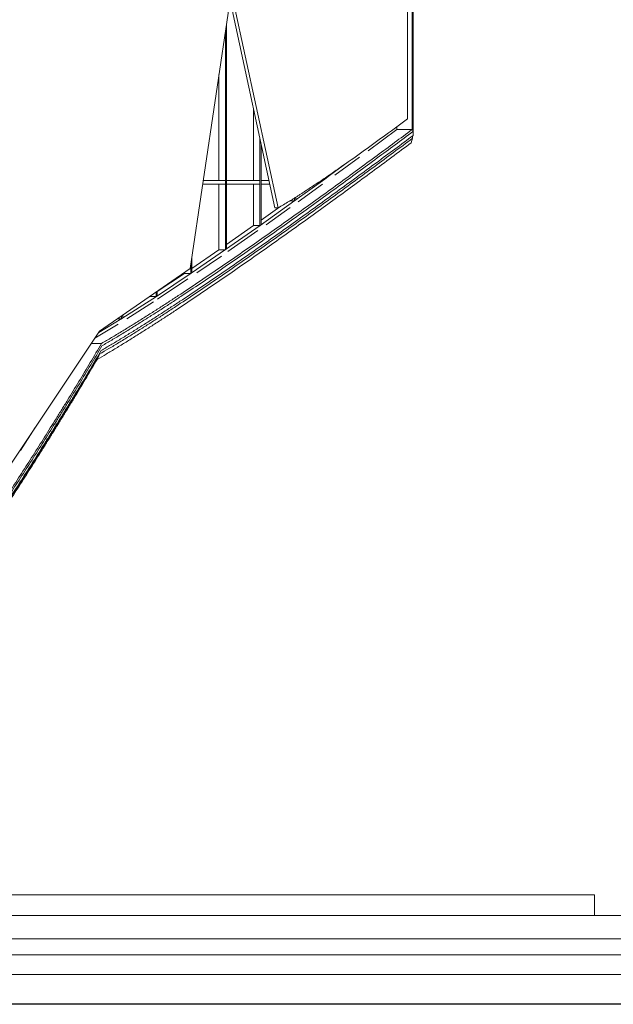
# Model space of a CAD drawing. Header units: inches. Extents: x 424 to 2043, y -237 to 445.
# Tile 310 of 656: x 749 to 758, y 152 to 166. Entities that reach past the tile are written whole.
import ezdxf

# ---------------------------------------------------------------- set-up
doc = ezdxf.new("R2010")
doc.units = ezdxf.units.IN
doc.header["$MEASUREMENT"] = 0
for name, color, linetype, lineweight in [('A-GENM', 13, 'Continuous', 9), ('A-GLAZ-CURT', 52, 'Continuous', 9), ('A-GLAZ-CWMG', 51, 'Continuous', 9)]:
    doc.layers.add(name, color=color, linetype=linetype, lineweight=lineweight)

# ---------------------------------------------------------------- blocks, each defined once
blk = doc.blocks.new('Generic Models 1 - Generic Models 1-135348-West')
at = {"layer": 'A-GENM'}
for p, q in [((15.085, 1.6), (28.9, 1.6)), ((28.9, 1.298), (28.9, 1.6)), ((30.489, 1.298), (15.085, 1.298)), ((33.776, 0.957), (15.085, 0.957)), ((34.289, 0.723), (15.085, 0.723)), ((34.963, 0.436), (15.085, 0.436))]:
    blk.add_line(p, q, dxfattribs=at)
blk = doc.blocks.new('Generic Models 2 - Generic Models 2-140614-West')
at = {"layer": 'A-GENM'}
for p, q in [((26.253, 12.685), (26.253, 24.761)), ((26.236, 24.638), (26.236, 12.77)), ((26.248, 12.742), (26.248, 24.68)), ((26.236, 12.77), (26.012, 12.77)), ((26.242, 12.643), (26.242, 12.677)), ((26.224, 12.579), (26.242, 12.643))]:
    blk.add_line(p, q, dxfattribs=at)
at = {"layer": 'A-GENM', "flags": 128}
for points in [[(21.705, 9.649), (21.635, 9.649), (21.564, 9.649), (21.555, 9.649)], [(21.641, 9.416), (21.658, 9.455), (21.676, 9.494)]]:
    blk.add_lwpolyline(points, dxfattribs=at)
at = {"layer": 'A-GENM'}
for points, knots in [([(26.253, 12.685), (26.074, 12.552), (25.704, 12.278), (25.143, 11.867), (24.57, 11.453), (23.997, 11.046), (23.519, 10.715), (23.135, 10.455), (22.896, 10.295), (22.704, 10.169), (22.56, 10.075), (22.415, 9.983), (22.271, 9.892), (22.127, 9.802), (21.982, 9.714), (21.84, 9.628), (21.745, 9.573), (21.699, 9.546)], [-1.00612, -1.00612, -1.00612, -1.00612, -0.887053, -0.760331, -0.633609, -0.506887, -0.380165, -0.316805, -0.253444, -0.221763, -0.190083, -0.158402, -0.126722, -0.095041, -0.063361, -0.03168, -0.00128, -0.00128, -0.00128, -0.00128]), ([(21.705, 9.649), (21.754, 9.678), (21.85, 9.734), (21.994, 9.821), (22.139, 9.909), (22.283, 9.999), (22.427, 10.09), (22.571, 10.182), (22.715, 10.275), (22.907, 10.401), (23.146, 10.561), (23.529, 10.821), (24.008, 11.153), (24.581, 11.559), (25.154, 11.973), (25.705, 12.377), (26.066, 12.644), (26.236, 12.77)], [0, 0, 0, 0, 0.03168, 0.063361, 0.095041, 0.126722, 0.158402, 0.190083, 0.221763, 0.253444, 0.316805, 0.380165, 0.506887, 0.633609, 0.760331, 0.887053, 1, 1, 1, 1]), ([(26.248, 12.742), (26.075, 12.613), (25.711, 12.343), (25.157, 11.937), (24.584, 11.523), (24.011, 11.117), (23.532, 10.785), (23.149, 10.525), (22.909, 10.365), (22.718, 10.239), (22.574, 10.146), (22.43, 10.054), (22.285, 9.963), (22.141, 9.873), (21.997, 9.784), (21.853, 9.698), (21.757, 9.642), (21.71, 9.614)], [-1.002078, -1.002078, -1.002078, -1.002078, -0.887053, -0.760331, -0.633609, -0.506887, -0.380165, -0.316805, -0.253444, -0.221763, -0.190083, -0.158402, -0.126722, -0.095041, -0.063361, -0.03168, -0.000435, -0.000435, -0.000435, -0.000435]), ([(26.224, 12.579), (26.034, 12.437), (25.652, 12.154), (25.08, 11.734), (24.507, 11.321), (23.933, 10.914), (23.454, 10.582), (23.071, 10.322), (22.831, 10.162), (22.663, 10.051), (22.567, 9.989), (22.495, 9.942), (22.423, 9.896), (22.351, 9.85), (22.278, 9.804), (22.206, 9.759), (22.134, 9.714), (22.038, 9.654), (21.917, 9.58), (21.777, 9.496), (21.685, 9.442), (21.641, 9.416)], [-1.013775, -1.013775, -1.013775, -1.013775, -0.887053, -0.760331, -0.633609, -0.506887, -0.380165, -0.316805, -0.253444, -0.221763, -0.205923, -0.190083, -0.174242, -0.158402, -0.142562, -0.126722, -0.110882, -0.095041, -0.063361, -0.03168, -0.002878, -0.002878, -0.002878, -0.002878]), ([(26.242, 12.643), (26.058, 12.506), (25.683, 12.228), (25.118, 11.814), (24.545, 11.4), (23.971, 10.993), (23.397, 10.595), (22.966, 10.305), (22.678, 10.116), (22.534, 10.022), (22.39, 9.93), (22.245, 9.839), (22.101, 9.749), (21.956, 9.66), (21.815, 9.575), (21.721, 9.52), (21.676, 9.494)], [-1.009181, -1.009181, -1.009181, -1.009181, -0.887053, -0.760331, -0.633609, -0.506887, -0.380165, -0.253444, -0.221763, -0.190083, -0.158402, -0.126722, -0.095041, -0.063361, -0.03168, -0.001919, -0.001919, -0.001919, -0.001919]), ([(16.25, 1.6), (16.48, 1.913), (16.942, 2.544), (17.632, 3.5), (18.32, 4.469), (19.006, 5.453), (19.518, 6.206), (19.858, 6.715), (20.028, 6.972), (20.197, 7.229), (20.366, 7.489), (20.535, 7.751), (20.704, 8.014), (20.872, 8.28), (21.012, 8.504), (21.123, 8.684), (21.235, 8.865), (21.429, 9.184), (21.595, 9.462), (21.705, 9.649)], [0, 0, 0, 0, 0.125, 0.25, 0.375, 0.5, 0.625, 0.65625, 0.6875, 0.71875, 0.75, 0.78125, 0.8125, 0.84375, 0.875, 0.890625, 0.90625, 0.9375, 1, 1, 1, 1]), ([(21.71, 9.614), (21.6, 9.428), (21.435, 9.15), (21.241, 8.832), (21.129, 8.651), (21.018, 8.471), (20.878, 8.247), (20.71, 7.982), (20.541, 7.718), (20.372, 7.456), (20.203, 7.196), (20.033, 6.938), (19.864, 6.682), (19.523, 6.173), (19.011, 5.42), (18.325, 4.435), (17.637, 3.466), (16.955, 2.521), (16.502, 1.902), (16.279, 1.6)], [-0.9996677, -0.9996677, -0.9996677, -0.9996677, -0.9375, -0.90625, -0.890625, -0.875, -0.84375, -0.8125, -0.78125, -0.75, -0.71875, -0.6875, -0.65625, -0.625, -0.5, -0.375, -0.25, -0.125, -0.0044713, -0.0044713, -0.0044713, -0.0044713]), ([(21.699, 9.546), (21.59, 9.361), (21.454, 9.132), (21.289, 8.86), (21.205, 8.724), (21.122, 8.588), (21.038, 8.453), (20.954, 8.318), (20.842, 8.139), (20.702, 7.918), (20.533, 7.654), (20.364, 7.392), (20.195, 7.132), (20.025, 6.874), (19.855, 6.618), (19.515, 6.108), (19.003, 5.355), (18.317, 4.37), (17.628, 3.401), (16.962, 2.478), (16.525, 1.881), (16.318, 1.6)], [-0.9990219, -0.9990219, -0.9990219, -0.9990219, -0.9375, -0.921875, -0.90625, -0.890625, -0.875, -0.859375, -0.84375, -0.8125, -0.78125, -0.75, -0.71875, -0.6875, -0.65625, -0.625, -0.5, -0.375, -0.25, -0.125, -0.0131645, -0.0131645, -0.0131645, -0.0131645]), ([(21.676, 9.494), (21.623, 9.405), (21.515, 9.222), (21.379, 8.996), (21.268, 8.812), (21.184, 8.676), (21.101, 8.54), (21.017, 8.405), (20.933, 8.27), (20.821, 8.091), (20.68, 7.869), (20.54, 7.65), (20.427, 7.475), (20.343, 7.344), (20.258, 7.214), (20.145, 7.041), (20.004, 6.826), (19.834, 6.569), (19.493, 6.059), (18.981, 5.306), (18.295, 4.321), (17.606, 3.351), (16.952, 2.445), (16.527, 1.865), (16.333, 1.6)], [-0.9985334, -0.9985334, -0.9985334, -0.9985334, -0.96875, -0.9375, -0.921875, -0.90625, -0.890625, -0.875, -0.859375, -0.84375, -0.8125, -0.78125, -0.765625, -0.75, -0.734375, -0.71875, -0.6875, -0.65625, -0.625, -0.5, -0.375, -0.25, -0.125, -0.0197451, -0.0197451, -0.0197451, -0.0197451]), ([(21.641, 9.416), (21.589, 9.329), (21.483, 9.149), (21.348, 8.924), (21.236, 8.741), (21.153, 8.604), (21.069, 8.468), (20.985, 8.332), (20.901, 8.198), (20.789, 8.019), (20.649, 7.797), (20.508, 7.577), (20.395, 7.402), (20.311, 7.271), (20.226, 7.141), (20.141, 7.011), (20.056, 6.882), (19.943, 6.71), (19.801, 6.496), (19.574, 6.156), (19.29, 5.735), (18.834, 5.068), (18.262, 4.247), (17.573, 3.277), (16.937, 2.396), (16.53, 1.84), (16.354, 1.6)], [-0.9978011, -0.9978011, -0.9978011, -0.9978011, -0.96875, -0.9375, -0.921875, -0.90625, -0.890625, -0.875, -0.859375, -0.84375, -0.8125, -0.78125, -0.765625, -0.75, -0.734375, -0.71875, -0.703125, -0.6875, -0.65625, -0.625, -0.5625, -0.5, -0.375, -0.25, -0.125, -0.0296168, -0.0296168, -0.0296168, -0.0296168])]:
    blk.add_open_spline(points, degree=3, knots=knots, dxfattribs=at)
blk = doc.blocks.new('Generic Models 4 - Generic Models 4-152240-West')
at = {"layer": 'A-GENM'}
for p, q in [((26.169, 12.927), (26.169, 24.414)), ((22.996, 10.743), (23.564, 14.567)), ((24.235, 11.628), (23.594, 14.585)), ((23.64, 14.585), (24.281, 11.628)), ((24.281, 11.628), (24.235, 11.628)), ((21.676, 9.83), (22.996, 10.743)), ((20.181, 7.594), (21.676, 9.83))]:
    blk.add_line(p, q, dxfattribs=at)
blk.add_open_spline([(24.281, 11.628), (24.307, 11.643), (24.36, 11.674), (24.426, 11.714), (24.479, 11.746), (24.518, 11.771), (24.558, 11.796), (24.597, 11.821), (24.636, 11.846), (24.689, 11.88), (24.781, 11.94), (24.912, 12.028), (25.07, 12.135), (25.279, 12.281), (25.541, 12.467), (25.855, 12.695), (26.064, 12.849), (26.169, 12.927)], degree=3, knots=[0, 0, 0, 0, 0.041667, 0.083333, 0.104167, 0.125, 0.145833, 0.166667, 0.1875, 0.208333, 0.25, 0.333333, 0.416667, 0.5, 0.666667, 0.833333, 1, 1, 1, 1], dxfattribs=at)
blk = doc.blocks.new('Rectangular Mullion - 50 x 150mm-153546-West')
at = {"layer": 'A-GLAZ-CWMG'}
blk.add_line((26.012, 12.77), (26.012, 12.811), dxfattribs=at)
blk = doc.blocks.new('System Panel - Glazed-153704-West')
at = {"layer": 'A-GLAZ-CURT'}
for p, q in [((22.517, 10.406), (22.912, 10.669)), ((22.912, 10.669), (22.912, 10.685))]:
    blk.add_line(p, q, dxfattribs=at)
blk = doc.blocks.new('System Panel - Glazed-153705-West')
at = {"layer": 'A-GLAZ-CURT'}
for p, q in [((23.417, 11.015), (23.417, 11.975)), ((23.022, 10.744), (23.417, 11.015))]:
    blk.add_line(p, q, dxfattribs=at)
blk = doc.blocks.new('System Panel - Glazed-153706-West')
at = {"layer": 'A-GLAZ-CURT'}
for p, q in [((23.922, 11.369), (23.922, 11.975)), ((23.527, 11.092), (23.922, 11.369))]:
    blk.add_line(p, q, dxfattribs=at)
blk = doc.blocks.new('System Panel - Glazed-153707-West')
at = {"layer": 'A-GLAZ-CURT'}
blk.add_line((24.033, 11.448), (24.304, 11.642), dxfattribs=at)
blk = doc.blocks.new('System Panel - Glazed-V29-West')
at = {"layer": 'A-GLAZ-CURT'}
blk.add_line((23.417, 12.025), (23.417, 13.575), dxfattribs=at)
blk = doc.blocks.new('System Panel - Glazed-V30-West')
at = {"layer": 'A-GLAZ-CURT'}
blk.add_line((23.922, 12.025), (23.922, 13.071), dxfattribs=at)
blk = doc.blocks.new('Rectangular Mullion - 50 x 150mm-153573-West')
at = {"layer": 'A-GLAZ-CWMG'}
blk.add_line((20.523, 8.084), (20.734, 8.421), dxfattribs=at)
blk = doc.blocks.new('Rectangular Mullion - 50 x 150mm-153577-West')
at = {"layer": 'A-GLAZ-CWMG'}
for p, q in [((21.605, 9.723), (21.946, 9.93)), ((22, 10.013), (21.662, 9.809))]:
    blk.add_line(p, q, dxfattribs=at)
blk = doc.blocks.new('Rectangular Mullion - 50 x 150mm-153578-West')
at = {"layer": 'A-GLAZ-CWMG'}
for p, q in [((22.505, 10.336), (22, 10.013)), ((22.075, 10.01), (22.463, 10.258))]:
    blk.add_line(p, q, dxfattribs=at)
blk = doc.blocks.new('Rectangular Mullion - 50 x 150mm-153579-West')
at = {"layer": 'A-GLAZ-CWMG'}
for p, q in [((23.01, 10.672), (22.505, 10.336)), ((22.522, 10.296), (22.964, 10.59))]:
    blk.add_line(p, q, dxfattribs=at)
blk = doc.blocks.new('Rectangular Mullion - 50 x 150mm-153580-West')
at = {"layer": 'A-GLAZ-CWMG'}
for p, q in [((23.515, 11.018), (23.01, 10.672)), ((23.093, 10.677), (23.452, 10.923))]:
    blk.add_line(p, q, dxfattribs=at)
blk = doc.blocks.new('Rectangular Mullion - 50 x 150mm-153581-West')
at = {"layer": 'A-GLAZ-CWMG'}
for p, q in [((24.02, 11.372), (23.515, 11.018)), ((23.548, 10.989), (23.986, 11.297))]:
    blk.add_line(p, q, dxfattribs=at)
blk = doc.blocks.new('Rectangular Mullion - 50 x 150mm-153582-West')
at = {"layer": 'A-GLAZ-CWMG'}
for p, q in [((24.526, 11.733), (24.02, 11.372)), ((24.104, 11.381), (24.458, 11.633))]:
    blk.add_line(p, q, dxfattribs=at)
blk = doc.blocks.new('Rectangular Mullion - 50 x 150mm-153583-West')
at = {"layer": 'A-GLAZ-CWMG'}
for p, q in [((24.962, 12.049), (24.526, 11.733)), ((24.575, 11.717), (24.928, 11.973))]:
    blk.add_line(p, q, dxfattribs=at)
blk = doc.blocks.new('Rectangular Mullion - 50 x 150mm-153584-West')
at = {"layer": 'A-GLAZ-CWMG'}
for p, q in [((25.11, 12.105), (25.471, 12.37)), ((25.302, 12.298), (25.031, 12.099))]:
    blk.add_line(p, q, dxfattribs=at)
blk = doc.blocks.new('Rectangular Mullion - 50 x 150mm-153585-West')
at = {"layer": 'A-GLAZ-CWMG'}
blk.add_line((25.593, 12.46), (26.012, 12.77), dxfattribs=at)
blk = doc.blocks.new('Rectangular Mullion - 50 x 150mm-153599-West')
at = {"layer": 'A-GLAZ-CWMG'}
blk.add_line((25.031, 12.099), (24.962, 12.049), dxfattribs=at)
blk = doc.blocks.new('Rectangular Mullion - 50 x 150mm-V66-West')
at = {"layer": 'A-GLAZ-CWMG'}
for p, q in [((23.179, 11.975), (23.511, 11.975)), ((23.511, 12.025), (23.187, 12.025)), ((23.511, 12.025), (23.511, 11.975))]:
    blk.add_line(p, q, dxfattribs=at)
blk = doc.blocks.new('Rectangular Mullion - 50 x 150mm-V50-West')
at = {"layer": 'A-GLAZ-CWMG'}
for p, q in [((10.896, 2.375), (10.896, 2.425)), ((11.385, 2.425), (10.896, 2.425)), ((10.896, 2.375), (11.385, 2.375)), ((11.385, 2.425), (11.385, 2.375))]:
    blk.add_line(p, q, dxfattribs=at)
blk = doc.blocks.new('Rectangular Mullion - 50 x 150mm-V67-West')
at = {"layer": 'A-GLAZ-CWMG'}
for p, q in [((24.033, 11.975), (24.033, 12.025)), ((24.149, 12.025), (24.033, 12.025)), ((24.033, 11.975), (24.16, 11.975))]:
    blk.add_line(p, q, dxfattribs=at)
blk = doc.blocks.new('Rectangular Mullion - 50 x 150mm-153630-West')
at = {"layer": 'A-GLAZ-CWMG'}
for p, q in [((21.936, 10.01), (21.995, 10.01)), ((21.995, 10.051), (21.995, 10.01)), ((21.995, 10.01), (22, 10.013)), ((22, 10.013), (22.012, 10.021)), ((22.012, 10.021), (22.012, 10.062))]:
    blk.add_line(p, q, dxfattribs=at)
blk = doc.blocks.new('Rectangular Mullion - 50 x 150mm-153631-West')
at = {"layer": 'A-GLAZ-CWMG'}
for p, q in [((22.5, 10.4), (22.5, 10.333)), ((22.517, 10.344), (22.517, 10.412)), ((22.403, 10.333), (22.5, 10.333)), ((22.5, 10.333), (22.505, 10.336)), ((22.505, 10.336), (22.517, 10.344))]:
    blk.add_line(p, q, dxfattribs=at)
blk = doc.blocks.new('Rectangular Mullion - 50 x 150mm-153632-West')
at = {"layer": 'A-GLAZ-CWMG'}
for p, q in [((23.005, 10.805), (23.005, 10.669)), ((23.022, 10.68), (23.022, 10.918)), ((22.912, 10.669), (23.005, 10.669)), ((23.005, 10.669), (23.01, 10.672)), ((23.01, 10.672), (23.022, 10.68))]:
    blk.add_line(p, q, dxfattribs=at)
blk = doc.blocks.new('Rectangular Mullion - 50 x 150mm-153633-West')
at = {"layer": 'A-GLAZ-CWMG'}
for p, q in [((23.511, 12), (23.511, 11.015)), ((23.527, 11.026), (23.527, 12)), ((23.417, 11.015), (23.511, 11.015)), ((23.511, 11.015), (23.515, 11.018)), ((23.515, 11.018), (23.527, 11.026))]:
    blk.add_line(p, q, dxfattribs=at)
blk = doc.blocks.new('Rectangular Mullion - 50 x 150mm-153634-West')
at = {"layer": 'A-GLAZ-CWMG'}
for p, q in [((24.016, 12), (24.016, 11.369)), ((24.033, 11.381), (24.033, 12)), ((23.922, 11.369), (24.016, 11.369)), ((24.016, 11.369), (24.02, 11.372)), ((24.02, 11.372), (24.033, 11.381))]:
    blk.add_line(p, q, dxfattribs=at)
blk = doc.blocks.new('Rectangular Mullion - 50 x 150mm-153635-West')
at = {"layer": 'A-GLAZ-CWMG'}
for p, q in [((24.45, 11.73), (24.521, 11.73)), ((24.521, 11.773), (24.521, 11.73)), ((24.521, 11.73), (24.526, 11.733)), ((24.526, 11.733), (24.538, 11.742)), ((24.538, 11.742), (24.538, 11.784))]:
    blk.add_line(p, q, dxfattribs=at)
blk = doc.blocks.new('Rectangular Mullion - 50 x 150mm-V119-West')
at = {"layer": 'A-GLAZ-CWMG'}
for p, q in [((23.527, 12), (23.527, 14.318)), ((23.511, 14.206), (23.511, 12))]:
    blk.add_line(p, q, dxfattribs=at)
blk = doc.blocks.new('Rectangular Mullion - 50 x 150mm-V120-West')
at = {"layer": 'A-GLAZ-CWMG'}
for p, q in [((24.016, 12.638), (24.016, 12)), ((24.033, 12), (24.033, 12.561))]:
    blk.add_line(p, q, dxfattribs=at)

msp = doc.modelspace()

# ---------------------------------------------------------------- linework, layer by layer
msp.add_line((767.691, 151.577), (653.037, 151.577))

# ---------------------------------------------------------------- block references
at = {"layer": 'A-GENM'}
for name in ['Generic Models 2 - Generic Models 2-140614-West', 'Generic Models 4 - Generic Models 4-152240-West', 'Generic Models 1 - Generic Models 1-135348-West']:
    msp.add_blockref(name, (728.46, 151.577), dxfattribs=at)
at = {"layer": 'A-GLAZ-CURT'}
for name in ['System Panel - Glazed-V29-West', 'System Panel - Glazed-V30-West', 'System Panel - Glazed-153705-West', 'System Panel - Glazed-153706-West', 'System Panel - Glazed-153707-West', 'System Panel - Glazed-153704-West']:
    msp.add_blockref(name, (728.46, 151.577), dxfattribs=at)
at = {"layer": 'A-GLAZ-CWMG'}
for name, p in [('Rectangular Mullion - 50 x 150mm-V119-West', (728.46, 151.577)), ('Rectangular Mullion - 50 x 150mm-153585-West', (728.46, 151.577)), ('Rectangular Mullion - 50 x 150mm-153546-West', (728.46, 151.577)), ('Rectangular Mullion - 50 x 150mm-V120-West', (728.46, 151.577)), ('Rectangular Mullion - 50 x 150mm-153584-West', (728.46, 151.577)), ('Rectangular Mullion - 50 x 150mm-V66-West', (728.46, 151.577)), ('Rectangular Mullion - 50 x 150mm-V50-West', (741.091, 161.177)), ('Rectangular Mullion - 50 x 150mm-V67-West', (728.46, 151.577)), ('Rectangular Mullion - 50 x 150mm-153583-West', (728.46, 151.577)), ('Rectangular Mullion - 50 x 150mm-153599-West', (728.46, 151.577)), ('Rectangular Mullion - 50 x 150mm-153633-West', (728.46, 151.577)), ('Rectangular Mullion - 50 x 150mm-153634-West', (728.46, 151.577)), ('Rectangular Mullion - 50 x 150mm-153582-West', (728.46, 151.577)), ('Rectangular Mullion - 50 x 150mm-153635-West', (728.46, 151.577)), ('Rectangular Mullion - 50 x 150mm-153581-West', (728.46, 151.577)), ('Rectangular Mullion - 50 x 150mm-153580-West', (728.46, 151.577)), ('Rectangular Mullion - 50 x 150mm-153632-West', (728.46, 151.577)), ('Rectangular Mullion - 50 x 150mm-153579-West', (728.46, 151.577)), ('Rectangular Mullion - 50 x 150mm-153578-West', (728.46, 151.577)), ('Rectangular Mullion - 50 x 150mm-153631-West', (728.46, 151.577)), ('Rectangular Mullion - 50 x 150mm-153577-West', (728.46, 151.577)), ('Rectangular Mullion - 50 x 150mm-153630-West', (728.46, 151.577)), ('Rectangular Mullion - 50 x 150mm-153573-West', (728.46, 151.577))]:
    msp.add_blockref(name, p, dxfattribs=at)

doc.saveas('drawing.dxf')
